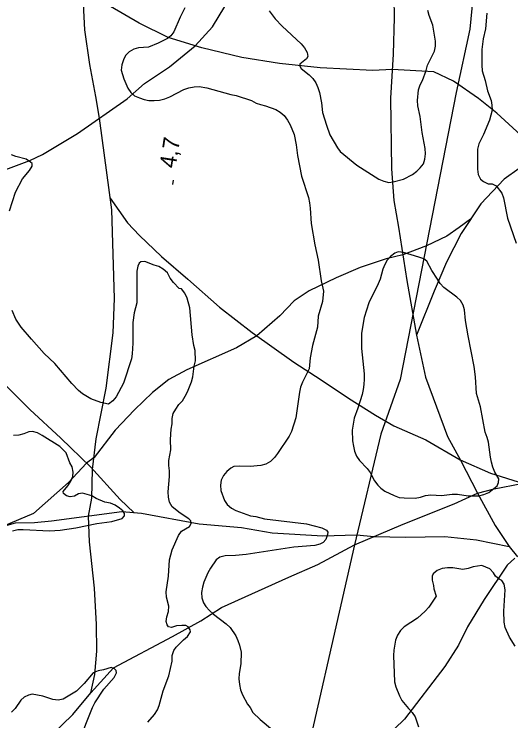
# Model space of a CAD drawing. Extents: x 282461 to 284471, y 5554090 to 5557646.
# Drawn here: x 282644.6 to 282735.2, y 5554527.3 to 5554656.3 of the extents above; entities that cross this region are included whole.
import ezdxf

# ---------------------------------------------------------------- set-up
doc = ezdxf.new("R2010")
doc.units = 0
for name, color, linetype in [('Niveau 2', 7, 'Continuous'), ('Niveau 22', 7, 'Continuous'), ('Niveau 3', 7, 'Continuous')]:
    doc.layers.add(name, color=color, linetype=linetype)

msp = doc.modelspace()

# ---------------------------------------------------------------- linework, layer by layer
at = {"layer": 'Niveau 2'}
for points in [[(282675.74, 5554657.49), (282674.85, 5554655.8), (282673.74, 5554653.12), (282673.17, 5554652.36)], [(282691.12, 5554656.96), (282692.19, 5554655.48), (282693.48, 5554654.16), (282696.95, 5554650.92), (282697.54, 5554650.18), (282698.02, 5554649.37), (282698.14, 5554648.62), (282697.92, 5554648.21), (282696.67, 5554647.21), (282696.67, 5554646.86), (282696.97, 5554646.4), (282698.38, 5554645.27), (282699.08, 5554644.58), (282699.61, 5554643.78), (282699.98, 5554642.98), (282700.28, 5554642.06), (282700.66, 5554640.15), (282700.86, 5554638.36), (282701.54, 5554636.05), (282702.2, 5554634.33), (282703.57, 5554631.92), (282704.05, 5554631.29), (282707.1, 5554628.79), (282711.13, 5554626.19), (282712, 5554625.86), (282712.93, 5554625.64), (282713.74, 5554625.71), (282715.58, 5554626.2), (282717.24, 5554627.1), (282718.04, 5554627.69), (282718.67, 5554628.28), (282719.24, 5554629.04), (282719.51, 5554629.85), (282719.61, 5554630.84), (282719.54, 5554631.82), (282719.02, 5554634.71), (282718.63, 5554637.65), (282718.25, 5554639.62), (282718.17, 5554640.6), (282718.37, 5554642.51), (282718.64, 5554643.44), (282719.09, 5554644.26), (282719.76, 5554646.07), (282719.97, 5554647), (282721.26, 5554649.56), (282721.47, 5554650.49), (282721.46, 5554651.42), (282720.95, 5554654.31), (282720.28, 5554656.09), (282720.03, 5554657.01)], [(282730.82, 5554656.51), (282730.58, 5554653.67), (282730.15, 5554651.81), (282729.89, 5554649.9), (282729.88, 5554647), (282729.96, 5554646.02), (282730.51, 5554644.24), (282730.94, 5554642.33), (282731.61, 5554640.55), (282731.74, 5554639.74), (282731.76, 5554638.82), (282731.27, 5554637.02), (282730.21, 5554634.4), (282729.38, 5554632.65), (282729.1, 5554631.72), (282729.11, 5554628.07), (282729.24, 5554627.09), (282729.66, 5554626.23), (282730.19, 5554625.78), (282731.06, 5554625.39), (282731.81, 5554625.34), (282732.51, 5554625), (282733.57, 5554623.69), (282733.88, 5554622.83), (282734.57, 5554619.08), (282736.15, 5554614.53)], [(282673.17, 5554652.36), (282672.55, 5554651.89), (282670.83, 5554651.05), (282669.11, 5554650.33), (282667.26, 5554650.18), (282666.4, 5554649.94), (282665.54, 5554649.46), (282664.92, 5554648.82), (282664.53, 5554648), (282664.25, 5554647.07), (282664.1, 5554646.09), (282664.59, 5554644.53), (282665.31, 5554642.81), (282665.84, 5554642.01), (282666.54, 5554641.44), (282667.42, 5554641.05), (282668.29, 5554640.77), (282669.16, 5554640.61), (282670.14, 5554640.57), (282671.12, 5554640.64), (282672.04, 5554640.89), (282672.96, 5554641.25), (282675.54, 5554642.56), (282676.45, 5554642.87), (282677.43, 5554643.06), (282678.36, 5554643.13), (282679.75, 5554642.92), (282684.1, 5554641.66), (282685.09, 5554641.5), (282687.87, 5554640.56), (282688.75, 5554640.11), (282689.5, 5554639.83), (282690.43, 5554639.62), (282692.29, 5554638.95), (282693.11, 5554638.44), (282693.87, 5554637.82), (282694.46, 5554637.02), (282694.94, 5554636.16), (282695.66, 5554634.38), (282696.04, 5554632.47), (282696.25, 5554630.51), (282697.01, 5554626.76), (282698.29, 5554622.85), (282698.48, 5554621.87), (282698.61, 5554620.95), (282698.77, 5554618.11), (282699.41, 5554614.25), (282700.04, 5554611.42), (282700.62, 5554607.67), (282701, 5554605.77), (282700.86, 5554603.86), (282700.04, 5554601.19), (282699.9, 5554599.22), (282699.03, 5554595.85), (282698.61, 5554593.59), (282698.41, 5554591.62), (282697.18, 5554589.17), (282696.85, 5554588.24), (282696.64, 5554587.31), (282695.97, 5554582.67), (282695.2, 5554580.18), (282694.75, 5554579.3), (282692.61, 5554576.15), (282692.05, 5554575.38), (282691.37, 5554574.68), (282690.51, 5554574.2), (282689.59, 5554573.96), (282687.63, 5554573.75), (282685.66, 5554573.84), (282684.68, 5554573.77), (282684.11, 5554573.47), (282683.37, 5554572.88), (282682.75, 5554572.12), (282682.36, 5554571.3), (282682.2, 5554570.37), (282682.27, 5554569.39), (282682.94, 5554567.55), (282683.47, 5554566.81), (282684.23, 5554566.18), (282685.05, 5554565.73), (282687.72, 5554564.79), (282688.65, 5554564.63), (282690.27, 5554564.2), (282697.91, 5554563.33), (282700.7, 5554562.56), (282701.57, 5554562.17), (282701.81, 5554561.77), (282701.76, 5554561.37), (282701.43, 5554560.44), (282700.98, 5554559.91), (282700.34, 5554559.61), (282699.42, 5554559.36), (282695.62, 5554559.07), (282686.92, 5554557.73), (282684.96, 5554557.52), (282683.05, 5554557.44), (282682.13, 5554557.19), (282681.45, 5554556.72), (282680.38, 5554555.2), (282679.93, 5554554.38), (282679.21, 5554552.63)], [(282643.74, 5554620.44), (282644.84, 5554623.86), (282646.13, 5554626.31), (282647.37, 5554627.78), (282647.88, 5554628.6), (282647.87, 5554629.06), (282647.58, 5554629.34), (282646.76, 5554629.85), (282644.9, 5554630.34), (282644.09, 5554630.68)], [(282728.91, 5554587.1), (282728.74, 5554590.11), (282728.48, 5554592.02), (282727.4, 5554597.61), (282726.95, 5554600.39), (282726.74, 5554602.35), (282726.5, 5554603.22), (282726.02, 5554604.08), (282725.37, 5554604.7), (282722.97, 5554606.46), (282722.32, 5554607.2), (282721.79, 5554607.95), (282720.78, 5554609.55), (282719.89, 5554611.22), (282719.3, 5554611.67), (282718.43, 5554612), (282715.64, 5554612.83), (282714.65, 5554612.93), (282714.02, 5554612.69), (282713.22, 5554612.1), (282712.65, 5554611.45), (282712.21, 5554610.63), (282711.87, 5554609.76), (282711.33, 5554607.96), (282710.99, 5554607.14), (282709.26, 5554603.64), (282708.44, 5554600.97), (282707.97, 5554598.12), (282707.92, 5554597.2), (282707.96, 5554595.29), (282708.44, 5554590.66), (282708.46, 5554589.74), (282708.36, 5554588.75), (282708.26, 5554587.82), (282708.04, 5554586.89), (282707.27, 5554584.39), (282706.61, 5554582.59), (282706.24, 5554580.38), (282706.33, 5554578.48), (282706.47, 5554577.49), (282706.66, 5554576.57), (282707.02, 5554575.65), (282707.61, 5554574.85), (282708.96, 5554573.42), (282709.5, 5554572.68), (282710.33, 5554571.13), (282710.93, 5554570.33), (282711.45, 5554569.82), (282712.22, 5554569.25), (282713.91, 5554568.46), (282714.84, 5554568.13), (282715.76, 5554568.03), (282717.73, 5554568), (282718.71, 5554568.19), (282719.63, 5554568.5), (282720.61, 5554568.57), (282722.52, 5554568.48), (282724.48, 5554568.74), (282725.46, 5554568.7), (282727.38, 5554568.44), (282729.34, 5554568.41), (282730.26, 5554568.66), (282731.18, 5554569.02), (282732.67, 5554570.26), (282732.94, 5554570.84), (282732.99, 5554571.54), (282732.28, 5554572.74), (282731.91, 5554573.66), (282731.67, 5554574.53), (282731.48, 5554575.45), (282731.14, 5554578.22), (282730.9, 5554579.09), (282730.53, 5554580.01), (282729.65, 5554584.68), (282728.91, 5554587.1)], [(282672.91, 5554572.95), (282672.78, 5554573.93), (282672.82, 5554574.86), (282673.14, 5554576.83), (282673.1, 5554578.68), (282673.24, 5554580.59), (282673.4, 5554581.57), (282673.39, 5554582.5), (282673.6, 5554583.43), (282674.05, 5554584.24), (282674.61, 5554585.06), (282675.29, 5554585.77), (282675.8, 5554586.58), (282676.19, 5554587.4), (282676.91, 5554589.2), (282677.18, 5554590.13), (282677.44, 5554592.1), (282677.65, 5554593.03), (282677.62, 5554594.94), (282677.37, 5554595.86), (282677.05, 5554597.82), (282676.62, 5554602.73), (282676.13, 5554604.52), (282675.71, 5554605.38), (282675.12, 5554606.18), (282674.71, 5554606.29), (282673.65, 5554607.37), (282673.06, 5554608.17), (282672.53, 5554609.14), (282671.76, 5554609.77), (282670.95, 5554610.28), (282670.13, 5554610.5), (282668.45, 5554611.16), (282667.7, 5554611.15), (282667.36, 5554610.86), (282667.13, 5554610.33), (282666.98, 5554609.4), (282666.96, 5554603.62), (282666.47, 5554601.82), (282666.21, 5554600.08), (282666.22, 5554596.27), (282666.14, 5554594.36), (282665.98, 5554593.43), (282664.55, 5554588.95), (282663.21, 5554586.5), (282662.59, 5554585.74), (282661.79, 5554585.15), (282660.4, 5554585.42), (282658.6, 5554586.14), (282657.08, 5554587.04), (282656.32, 5554587.67), (282655.08, 5554588.92), (282652.02, 5554592.58), (282650.08, 5554594.4), (282647.73, 5554597.02), (282645.84, 5554599.19), (282644.89, 5554600.68), (282644.23, 5554602.23)], [(282644.31, 5554562.01), (282645.23, 5554562.25), (282646.21, 5554562.27), (282651.01, 5554562), (282652.97, 5554562.14), (282655.86, 5554562.59), (282659.66, 5554563.34), (282662.42, 5554563.73), (282664.26, 5554564.28), (282664.72, 5554564.75), (282664.71, 5554565.16), (282664.41, 5554565.67), (282663.83, 5554566.19), (282663.01, 5554566.69), (282662.14, 5554567.09), (282661.15, 5554567.24), (282659.52, 5554567.91), (282658.76, 5554568.42), (282657.02, 5554568.92), (282656.33, 5554568.79), (282655.58, 5554568.37), (282654.83, 5554568.25), (282654.14, 5554568.41), (282653.61, 5554568.81), (282653.55, 5554569.21), (282654.4, 5554570.26), (282654.9, 5554571.08), (282655.29, 5554571.96), (282655.34, 5554572.71), (282655.15, 5554573.69), (282654.73, 5554574.44), (282654.06, 5554576.28), (282652.89, 5554577.42), (282649.67, 5554579.45), (282648.86, 5554579.9), (282647.93, 5554580.18), (282647.23, 5554580.11), (282646.37, 5554579.75), (282645.45, 5554579.5), (282644.47, 5554579.43)], [(282668.96, 5554527.1), (282670.21, 5554528.5), (282670.71, 5554529.32), (282671.05, 5554530.13), (282671.75, 5554532.8), (282672.8, 5554535.54), (282673.39, 5554538.26), (282673.43, 5554539.25), (282673.7, 5554540.18), (282674.16, 5554540.76), (282675.46, 5554542.11), (282676.2, 5554542.76), (282676.76, 5554543.58), (282676.7, 5554543.98), (282676.34, 5554544.5), (282675.88, 5554544.72), (282675.19, 5554544.77), (282674.2, 5554544.69), (282673.29, 5554544.39), (282672.71, 5554544.5), (282672.47, 5554544.84), (282672.34, 5554545.47), (282672.44, 5554546.34), (282672.72, 5554547.27), (282672.82, 5554548.26), (282672.38, 5554549.93), (282672.31, 5554550.91), (282672.72, 5554553.75), (282672.9, 5554556.7), (282673.39, 5554558.56), (282674.56, 5554561.18), (282675.12, 5554561.94), (282676.55, 5554562.83), (282676.89, 5554563.35), (282676.82, 5554563.82), (282676.47, 5554564.21), (282674.89, 5554565.23), (282673.43, 5554566.42), (282672.95, 5554567.23), (282672.71, 5554568.15), (282672.69, 5554569.13), (282672.93, 5554571.97), (282672.91, 5554572.95)], [(282735.96, 5554540.96), (282734.95, 5554542.62), (282734.17, 5554544.4), (282733.98, 5554545.38), (282733.89, 5554547.35), (282734.17, 5554551.28), (282733.98, 5554552.26), (282733.56, 5554552.95), (282733.09, 5554553.18), (282732.39, 5554553.74), (282732.03, 5554554.37), (282731.39, 5554555.06), (282729.87, 5554555.67), (282728.32, 5554555.47), (282727.4, 5554555.17), (282726.42, 5554554.98), (282724.62, 5554555.24), (282723.64, 5554555.29), (282722.66, 5554555.15), (282721.74, 5554554.79), (282721, 5554554.2), (282720.84, 5554553.74), (282720.85, 5554552.99), (282721.1, 5554552.07), (282721.16, 5554551.43), (282721.59, 5554550.11)], [(282679.21, 5554552.63), (282678.94, 5554551.71), (282678.78, 5554550.78), (282678.85, 5554549.8), (282679.1, 5554548.87), (282679.57, 5554548.19), (282680.22, 5554547.45), (282680.93, 5554546.82), (282683.27, 5554545.06), (282683.97, 5554544.38), (282685.04, 5554542.84), (282685.4, 5554541.98), (282685.7, 5554541.17), (282686.01, 5554539.9), (282685.93, 5554537.76), (282685.62, 5554535.97), (282685.57, 5554534.98), (282685.71, 5554534), (282685.9, 5554533.02), (282686.26, 5554532.1), (282687.15, 5554530.38), (282687.63, 5554529.75), (282688.1, 5554528.89), (282689.45, 5554527.58), (282691.74, 5554525.71)], [(282721.59, 5554550.11), (282720.24, 5554548.06), (282719.56, 5554547.36), (282718.19, 5554546.06), (282715.74, 5554544.52), (282715.05, 5554543.82), (282714.49, 5554543), (282714.16, 5554542.07), (282713.85, 5554540.21), (282713.8, 5554539.29), (282713.94, 5554534.43), (282714.19, 5554533.57), (282714.85, 5554531.9), (282715.33, 5554531.04), (282716.51, 5554529.56), (282717.21, 5554528.88), (282717.75, 5554528.07), (282718.36, 5554526.23)], [(282657.13, 5554525.35), (282658.12, 5554527.97), (282658.85, 5554529.77), (282659.29, 5554530.65), (282660.93, 5554533.1), (282662.85, 5554535.27), (282663.24, 5554536.09), (282663.18, 5554536.55), (282662.89, 5554536.83), (282662.25, 5554537.06), (282660.87, 5554536.63), (282659.89, 5554536.44), (282658.97, 5554536.08), (282657.33, 5554534.15), (282655.96, 5554532.74), (282653.5, 5554531.31), (282652.64, 5554531.12), (282651.65, 5554531.22), (282649.79, 5554531.83), (282648.87, 5554532.05), (282647.88, 5554532.21), (282647.19, 5554532.02), (282646.39, 5554531.66), (282645.82, 5554531.13), (282644.75, 5554529.56)], [(282644.75, 5554529.56), (282644.07, 5554528.91)]]:
    msp.add_lwpolyline(points, dxfattribs=at)
at = {"layer": 'Niveau 22'}
for points in [[(282736.03, 5554772.81), (282734.44, 5554763.49), (282733.79, 5554747.21), (282731.66, 5554735.43), (282730.72, 5554714.09), (282731.45, 5554704.85), (282730.88, 5554698.79), (282729.16, 5554686.28), (282729.41, 5554671.23), (282727.69, 5554653.63), (282725.24, 5554642.02), (282714.99, 5554589.67), (282711.48, 5554579.69), (282706.69, 5554559.49), (282706.69, 5554559.49), (282695.78, 5554511.62)], [(282742.11, 5554629.56), (282732.66, 5554638.24), (282729.28, 5554640.94), (282724.74, 5554644.09), (282721.16, 5554645.84), (282713.54, 5554646.24), (282710.04, 5554646.07), (282700.42, 5554646.52), (282692.99, 5554647.35), (282686.14, 5554648.43), (282678.82, 5554650.18), (282672.66, 5554652.08), (282667.41, 5554654.67), (282656.2, 5554661.25)], [(282658.58, 5554532.46), (282659.29, 5554535.78), (282659.68, 5554540.07), (282659.6, 5554544.93), (282659.25, 5554551.56), (282658.3, 5554560), (282658.14, 5554564.71), (282658.74, 5554567.99), (282658.9, 5554573.22), (282659.55, 5554578.79), (282661.34, 5554588.06), (282662.67, 5554598.17), (282662.91, 5554604.42), (282662.4, 5554620.6), (282660.16, 5554637.35), (282659.5, 5554641.28), (282658.36, 5554647.16), (282657.45, 5554653.51), (282657.13, 5554660.69)], [(282713.83, 5554659.34), (282713.88, 5554655.71), (282713.7, 5554649.05), (282713.25, 5554641), (282713.4, 5554628.12), (282713.83, 5554622.3), (282714.72, 5554617.47), (282716.23, 5554607.72), (282718.01, 5554597.75), (282719.62, 5554590.07), (282723.61, 5554579.22), (282725.98, 5554574.9), (282729.08, 5554568.88), (282732.35, 5554562.97), (282734.88, 5554559.17), (282736.4, 5554557.3)], [(282642.07, 5554627.61), (282647.46, 5554629.62), (282649.75, 5554630.7), (282656.15, 5554634.53), (282665.17, 5554640.89), (282668.36, 5554643.69), (282672.94, 5554646.75), (282677.61, 5554650.56), (282680.74, 5554654.04), (282683, 5554657.76)], [(282666.4, 5554565.37), (282663.9, 5554567.74), (282658.48, 5554573.68), (282653.07, 5554578.92), (282647.43, 5554584.15), (282637.79, 5554593.72), (282635.2, 5554596.66), (282630.84, 5554601.39), (282626.93, 5554606.36), (282623.48, 5554611.38), (282619.78, 5554617.55), (282616.49, 5554627.35), (282614.44, 5554635.79)], [(282743.67, 5554628.39), (282742.31, 5554628.65), (282739.21, 5554628.58), (282736.72, 5554628.14), (282734, 5554626.22), (282729.7, 5554621.73), (282726.11, 5554616.32), (282723.44, 5554611.05), (282721.23, 5554605.77), (282718.01, 5554597.75)], [(282662.1, 5554622.78), (282665.24, 5554618.23), (282667.47, 5554615.95), (282671.46, 5554612.08), (282676.27, 5554607.99), (282682.02, 5554602.88), (282687.99, 5554598.23), (282695.59, 5554592.79), (282700.62, 5554589.6), (282705.55, 5554586.25), (282710.49, 5554583.14), (282713.87, 5554581.22), (282719.7, 5554578.65), (282725.92, 5554574.99), (282731.48, 5554572.58), (282737.49, 5554570.64)], [(282727.81, 5554618.89), (282725.79, 5554617.37), (282723.52, 5554615.81), (282719.83, 5554614.04), (282715.5, 5554612.41), (282712.45, 5554611.65), (282707.72, 5554610.1), (282703.35, 5554608.21), (282698.41, 5554605.85), (282695.66, 5554603.99), (282693.05, 5554601.29), (282688.86, 5554597.6), (282685.15, 5554595.41), (282676.1, 5554591.42), (282672.78, 5554589.63), (282669.81, 5554587.27), (282666.52, 5554584.1), (282663, 5554580.42), (282659.16, 5554575.44), (282657.77, 5554574.36), (282654.48, 5554570.84), (282648.11, 5554565.18), (282642.63, 5554562.88)], [(282595.01, 5554492.7), (282600.31, 5554494.8), (282610.22, 5554497.55), (282615.62, 5554499.26), (282621.49, 5554501.25), (282625.28, 5554503.16), (282629.04, 5554506.28), (282633.15, 5554509.35), (282642.28, 5554516.62), (282647.41, 5554520.82), (282655.26, 5554528.49), (282658.58, 5554532.46), (282662.73, 5554537.03), (282673.49, 5554542.73), (282678.64, 5554545.62), (282682.41, 5554548), (282694.68, 5554553.58), (282699.96, 5554555.86), (282706.69, 5554559.49), (282715.55, 5554563.27), (282724.87, 5554566.96), (282729.08, 5554568.88), (282732.16, 5554569.71), (282737.21, 5554570.64)], [(282578.89, 5554560.09), (282584.87, 5554558.48), (282588.71, 5554558), (282594.38, 5554558.2), (282601.23, 5554559.07), (282621.41, 5554560), (282629.51, 5554560.09), (282637.13, 5554560.83), (282641.72, 5554562.63), (282644.83, 5554563.49), (282648.3, 5554563.54), (282651.41, 5554563.82), (282664.21, 5554565.53), (282667.8, 5554565.27), (282678.32, 5554563.28), (282686.06, 5554562.63), (282691.63, 5554561.63), (282700.9, 5554561.12), (282707.03, 5554561.29), (282710.26, 5554560.98), (282715.97, 5554560.86), (282723.14, 5554560.97), (282728.93, 5554560.37), (282734.88, 5554559.17)], [(282735.9, 5554557.05), (282734.54, 5554555.75), (282730.35, 5554549.48), (282727.3, 5554544.51), (282725.62, 5554541.13), (282723.15, 5554537.28), (282715.82, 5554527.64), (282712.19, 5554524.18)]]:
    msp.add_lwpolyline(points, dxfattribs=at)
at = {"layer": 'Niveau 3'}
msp.add_line((282673.54, 5554625.26), (282673.66, 5554626.05), dxfattribs=at)

# ---------------------------------------------------------------- texts
msp.add_text('4,7  ', height=3, rotation=81.0957, dxfattribs=at).set_placement((282674.02, 5554628.1))

doc.saveas('drawing.dxf')
